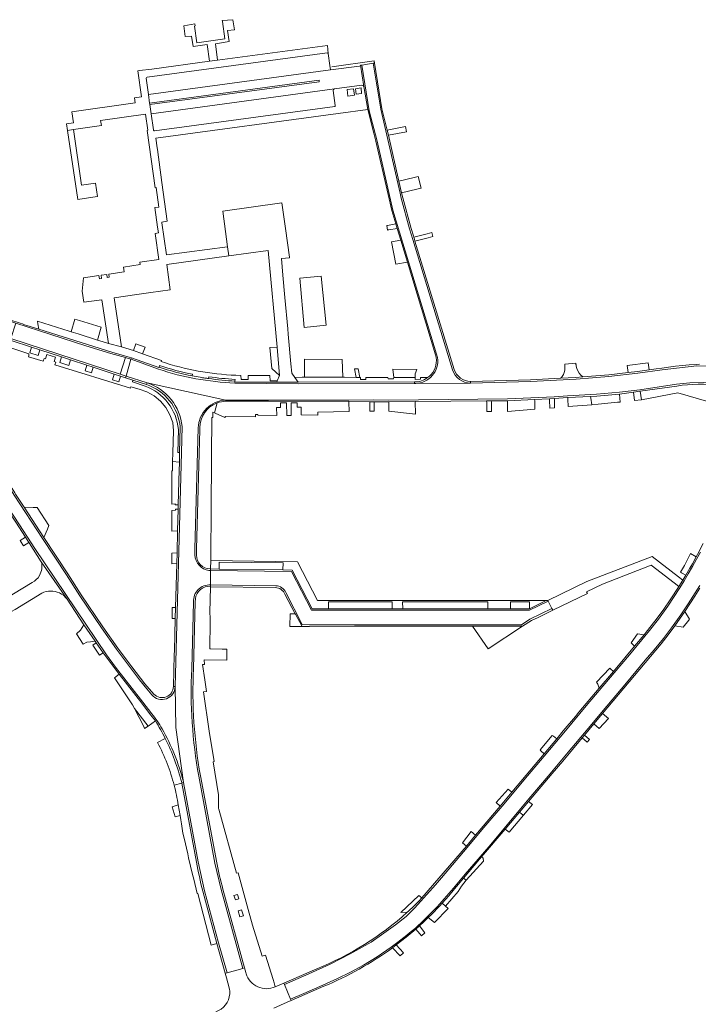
# Model space of a CAD drawing. Header units: metres. Extents: x 166325 to 190320, y 381923 to 404576.
# Tile 622 of 656: x 171580 to 171774, y 396681 to 396962. Entities that reach past the tile are written whole.
import ezdxf

# ---------------------------------------------------------------- set-up
doc = ezdxf.new("R2010")
doc.units = ezdxf.units.M
for name, color, linetype, lineweight in [('B-WE-VH-VERHARDING_BETONSTRAATSTEEN-GV', 8, 'Continuous', 18), ('B-WE-VH-VERHARDING_HALFVERHARDING-GV', 8, 'Continuous', 18), ('B-WE-VH-VERHARDING_STRAATBAKSTEEN-GV', 8, 'Continuous', 18)]:
    doc.layers.add(name, color=color, linetype=linetype, lineweight=lineweight)

msp = doc.modelspace()

# ---------------------------------------------------------------- linework, layer by layer
at = {"layer": 'B-WE-VH-VERHARDING_BETONSTRAATSTEEN-GV', "flags": 128}
for points in [[(171668.808, 396948.667), (171668.983, 396947.346), (171677.307, 396948.448)], [(171677.94, 396948.731), (171681.243, 396949.251), (171681.58, 396949.304), (171681.531, 396949.933), (171669.364, 396948.285)], [(171677.619, 396948.68), (171677.94, 396948.731)], [(171639.141, 396852.751), (171639.131, 396853.031)], [(171631.2, 396845.157), (171630.267, 396810.622), (171630.271, 396808.866)], [(171630.739, 396808.851), (171630.769, 396810.607), (171631.686, 396844.611), (171631.668, 396845.201)], [(171593.814, 396796.213), (171586.403, 396806.932)], [(171634.306, 396804.464), (171634.776, 396804.458), (171634.781, 396804.882), (171634.6, 396804.887)], [(171583.795, 396800.994), (171567.678, 396791.253), (171562.627, 396788.2), (171556.039, 396784.218), (171549.258, 396780.119), (171548.188, 396779.472), (171535.881, 396772.014)], [(171541.732, 396770.836), (171547.973, 396774.629), (171548.559, 396775.005), (171549.419, 396775.548), (171556.622, 396779.893), (171559.463, 396781.607), (171577.914, 396792.738), (171578.898, 396793.332), (171586.561, 396797.955)], [(171644.896, 396689.281), (171644.787, 396689.679), (171644.437, 396690.959), (171643.941, 396690.823), (171639.464, 396689.573), (171638.934, 396689.425), (171639.293, 396688.136), (171640.1, 396685.24)], [(171655.854, 396686.201), (171655.678, 396686.621), (171654.528, 396686.124), (171653.243, 396685.568)], [(171652.789, 396679.429), (171656.679, 396681.135), (171657.773, 396681.615), (171657.589, 396682.056), (171655.854, 396686.201)]]:
    msp.add_lwpolyline(points, dxfattribs=at)
for points in [[(171694.095, 396916.943), (171692.883, 396916.638), (171688.581, 396915.557), (171689.327, 396912.288), (171693.663, 396913.301), (171694.911, 396913.592)], [(171698.266, 396899.809), (171697.995, 396900.923), (171696.635, 396900.583), (171692.8, 396899.626), (171692.981, 396899.031), (171693.154, 396898.464), (171696.9, 396899.45)], [(171689.094, 396898.789), (171686.487, 396898.318), (171687.652, 396891.868), (171691.005, 396892.474)], [(171611.992, 396864.776), (171610.42, 396865.274), (171608.96, 396860.5), (171610.613, 396859.962)], [(171757.495, 396855.626), (171755.592, 396855.368), (171755.832, 396852.929), (171757.853, 396853.12)], [(171732.989, 396853.132), (171732.978, 396853.535), (171731.606, 396853.434), (171731.616, 396853.07), (171731.676, 396850.808), (171733.049, 396850.919)], [(171773.472, 396808.302), (171771.872, 396809.277), (171770.106, 396805.839), (171769.017, 396803.971), (171769.28, 396803.81), (171770.503, 396803.065), (171771.691, 396805.123), (171772.414, 396806.375)], [(171731.237, 396795.713), (171731.142, 396795.887), (171730.638, 396795.887), (171725.851, 396793.494), (171720.474, 396793.506), (171713.934, 396793.511), (171706.614, 396793.505), (171705.524, 396793.504), (171689.64, 396793.491), (171686.655, 396793.502), (171668.45, 396793.493), (171663.829, 396793.502), (171658.102, 396804.573), (171655.441, 396804.594), (171637.254, 396804.825), (171634.783, 396804.882), (171634.781, 396804.882), (171634.776, 396804.458), (171657.862, 396804.159), (171663.578, 396793.117), (171688.306, 396793.094), (171725.904, 396793.084)], [(171658.889, 396792.017), (171657.505, 396792.022), (171657.42, 396788.406), (171660.894, 396788.425), (171659.05, 396792.002)], [(171723.911, 396788.535), (171709.597, 396788.541), (171714.07, 396782.03)], [(171758.632, 396786.111), (171756.729, 396786.372), (171754.863, 396783.775), (171755.861, 396782.815)], [(171749.823, 396775.633), (171748.993, 396776.399), (171748.915, 396776.47), (171748.8, 396776.576), (171745.053, 396772.51), (171745.367, 396771.969), (171745.513, 396771.717), (171745.782, 396770.826)], [(171613.008, 396765.032), (171615.727, 396759.849), (171615.932, 396759.338), (171616.887, 396760.005)], [(171625.547, 396737.487), (171623.765, 396736.99), (171624.601, 396734.063), (171626.05, 396734.434)], [(171726.71, 396737.603), (171725.618, 396738.504), (171723.021, 396735.437), (171723.713, 396734.874), (171724.121, 396734.543)], [(171712.707, 396721.433), (171712.626, 396722.275), (171712.2, 396722.661), (171711.616, 396721.971), (171707.05, 396716.579), (171707.758, 396716.037)], [(171706.453, 396714.265), (171707.758, 396716.037), (171707.05, 396716.579), (171705.626, 396714.898), (171704.474, 396713.514), (171702.864, 396711.568), (171700.954, 396709.432), (171701.917, 396708.604), (171705.476, 396712.744)], [(171702.663, 396707.963), (171701.917, 396708.604), (171700.954, 396709.432), (171700.298, 396708.699), (171697.891, 396706.213), (171696.962, 396705.317), (171698.758, 396703.948)]]:
    msp.add_lwpolyline(points, close=True, dxfattribs=at)
at = {"layer": 'B-WE-VH-VERHARDING_BETONSTRAATSTEEN-GV'}
for points in [[(171631.668, 396845.201, -0.3100614), (171636.605, 396852.266)], [(171634.6, 396804.887, -0.4079284), (171630.739, 396808.851)], [(171586.403, 396806.932, -0.2123953), (171585.861, 396802.987)], [(171585.861, 396802.987, -0.1565649), (171583.795, 396800.994)], [(171586.561, 396797.955, -0.2258963), (171591.577, 396798.023)], [(171591.577, 396798.023, -0.1252653), (171593.814, 396796.213)], [(171640.1, 396685.24, -0.0720405), (171640.234, 396683.575)], [(171640.234, 396683.575, -0.3058338), (171636.252, 396678.42)]]:
    msp.add_lwpolyline(points, format="xyb", dxfattribs=at)
at = {"layer": 'B-WE-VH-VERHARDING_HALFVERHARDING-GV', "flags": 128}
msp.add_lwpolyline([(171666.392, 396888.506), (171660.24, 396887.886), (171661.487, 396873.85), (171667.734, 396874.462)], close=True, dxfattribs=at)
at = {"layer": 'B-WE-VH-VERHARDING_STRAATBAKSTEEN-GV', "flags": 128}
for points in [[(171636.128, 396954.855), (171640.111, 396955.474), (171639.642, 396958.618), (171641.566, 396958.827), (171641.156, 396961.71), (171638.088, 396961.432), (171638.13, 396961.187), (171638.168, 396961.193), (171638.84, 396956.288), (171630.873, 396955.119), (171630.124, 396959.89), (171630.353, 396959.927), (171630.275, 396960.484), (171627.156, 396959.995), (171627.491, 396956.905), (171629.328, 396957.043), (171629.832, 396954.048), (171633.833, 396954.638), (171634.438, 396949.84), (171636.739, 396950.149)], [(171617.356, 396937.917), (171617.42, 396937.461), (171665.753, 396943.957), (171665.746, 396944.41)], [(171673.763, 396941.809), (171675.611, 396942), (171675.84, 396940.133), (171673.975, 396939.913)], [(171676.158, 396941.979), (171677.776, 396942.208), (171677.921, 396940.62), (171676.361, 396940.413)], [(171690.446, 396931.203), (171685.187, 396930.146), (171685.556, 396928.695), (171690.734, 396929.727)], [(171595.639, 396930.324), (171593.889, 396930.057), (171596.884, 396910.412), (171602.347, 396911.245), (171602.458, 396911.262), (171601.881, 396915.05), (171597.891, 396914.483)], [(171655.431, 396888.776), (171655, 396893.532), (171657.313, 396893.722), (171657.285, 396893.917), (171656.119, 396902.124), (171655.088, 396909.385), (171638.244, 396907.048), (171639.046, 396901.204), (171639.64, 396896.873), (171640, 396894.25), (171651.246, 396895.769), (171653.768, 396868.23), (171654.411, 396860.12), (171653.804, 396858.628), (171653.644, 396858.234), (171659.789, 396858.222), (171658.839, 396859.584), (171657.965, 396860.815), (171657.73, 396863.411), (171656.956, 396871.951), (171656.823, 396873.422), (171656.008, 396882.411)], [(171687.694, 396903.414), (171685.332, 396902.987), (171685.135, 396902.951), (171685.112, 396902.947), (171685.339, 396901.628), (171685.518, 396901.66), (171685.723, 396901.697), (171688.085, 396902.123)], [(171579.168, 396875.069), (171577.7, 396870.666), (171604.872, 396861.829), (171608.96, 396860.5), (171610.42, 396865.274), (171606.233, 396866.411), (171599.096, 396868.632)], [(171597.294, 396875.813), (171595.993, 396876.207), (171594.929, 396872.588), (171596.915, 396871.966), (171602.427, 396870.241), (171603.488, 396873.935)], [(171577.7, 396870.666), (171575.854, 396871.266), (171575.791, 396871.285), (171575.625, 396870.813), (171575.699, 396870.791), (171575.747, 396870.776), (171577.791, 396870.111), (171583.611, 396868.218), (171585.989, 396867.445), (171592.2, 396865.425), (171594.767, 396864.59), (171599.436, 396863.072), (171601.243, 396862.484), (171607.234, 396860.536), (171609.041, 396859.948), (171610.447, 396859.491), (171610.613, 396859.962), (171608.96, 396860.5), (171604.872, 396861.829)], [(171616.036, 396868.159), (171613.408, 396869.149), (171612.698, 396867.216), (171615.342, 396866.341)], [(171653.768, 396868.23), (171651.715, 396868.091), (171652.225, 396862.117), (171654.411, 396860.12)], [(171661.589, 396859.622), (171672.519, 396859.6), (171672.376, 396864.667), (171661.626, 396864.737)], [(171739.221, 396862.819), (171739.193, 396862.975), (171739.169, 396863.132), (171739.15, 396863.29), (171739.135, 396863.448), (171739.125, 396863.606), (171735.943, 396863.315), (171735.984, 396862.791), (171735.978, 396862.265), (171735.927, 396861.741), (171735.829, 396861.224), (171735.686, 396860.718), (171735.551, 396860.403), (171735.384, 396860.103), (171735.188, 396859.822), (171734.965, 396859.562), (171734.716, 396859.326), (171739.118, 396859.565), (171741.059, 396859.713), (171740.528, 396860.222), (171740.071, 396860.798), (171739.697, 396861.431), (171739.412, 396862.109)], [(171759.809, 396863.76), (171753.791, 396862.939), (171754.049, 396860.931), (171756.722, 396861.246), (171760.043, 396861.72)], [(171676.906, 396862.013), (171675.888, 396862.039), (171676.346, 396859.586), (171677.367, 396859.583)], [(171693.721, 396861.82), (171686.786, 396861.939), (171687.085, 396859.548), (171693.216, 396859.526), (171693.202, 396860.555)], [(171610.613, 396859.962), (171610.447, 396859.491), (171612.599, 396858.791), (171616.481, 396857.528), (171616.639, 396858.003)], [(171779.079, 396857.201), (171777.338, 396857.454), (171775.589, 396857.645), (171774.052, 396857.643), (171772.516, 396857.588), (171770.983, 396857.479), (171769.454, 396857.318), (171767.932, 396857.103), (171757.495, 396855.626), (171757.853, 396853.12), (171768.281, 396855.209), (171789.534, 396848.985), (171791.94, 396848.28), (171792.096, 396848.877), (171792.28, 396849.58), (171783.195, 396852.238), (171784.313, 396856.056), (171784.235, 396856.079), (171782.53, 396856.513), (171780.811, 396856.887)], [(171681.501, 396852.615), (171680.286, 396852.624), (171680.239, 396849.919), (171681.466, 396849.914)], [(171693.232, 396852.661), (171685.649, 396852.586), (171685.721, 396849.898), (171693.329, 396849.031)], [(171714.973, 396852.479), (171714.962, 396852.875), (171713.629, 396852.862), (171713.64, 396852.442), (171713.71, 396849.827), (171715.045, 396849.837)], [(171727.369, 396852.891), (171727.337, 396853.245), (171719.542, 396852.92), (171719.55, 396849.878), (171727.434, 396850.465)], [(171743.404, 396853.667), (171743.295, 396854.102), (171743.284, 396854.101), (171736.811, 396853.815), (171736.824, 396853.316), (171736.88, 396851.229), (171743.703, 396851.781)], [(171751.577, 396854.824), (171745.089, 396854.258), (171743.295, 396854.102), (171743.404, 396853.667), (171743.703, 396851.781), (171745.453, 396851.948), (171750.984, 396852.51), (171751.764, 396852.545)], [(171625.797, 396833.187), (171625.842, 396834.961), (171625.853, 396835.408), (171623.906, 396835.512), (171623.849, 396832.922), (171623.68, 396832.899), (171623.7, 396823.411), (171624.653, 396823.464), (171624.69, 396823.216), (171625.544, 396823.193)], [(171584.094, 396822.44), (171584.045, 396822.441), (171581.476, 396822.51), (171587.163, 396813.861), (171588.156, 396816.243), (171588.603, 396817.314), (171585.263, 396822.408)], [(171625.512, 396821.986), (171624.779, 396821.953), (171624.776, 396821.876), (171624.762, 396821.626), (171623.704, 396821.56), (171623.717, 396815.618), (171625.341, 396815.716)], [(171581.877, 396813.966), (171580.334, 396812.996), (171580.427, 396812.841), (171581.327, 396811.436), (171582.878, 396812.412)], [(171625.171, 396809.52), (171623.731, 396809.425), (171623.737, 396806.305), (171625.086, 396806.408)], [(171742.462, 396797.858), (171742.164, 396798.345), (171746.683, 396800.521), (171760.659, 396805.917), (171767.236, 396800.889), (171768.549, 396799.886), (171769.671, 396801.712), (171768.473, 396802.632), (171760.879, 396808.47), (171742.291, 396801.271), (171731.142, 396795.887), (171731.237, 396795.713), (171732.253, 396793.578), (171732.493, 396793.13)], [(171665.308, 396795.907), (171659.577, 396806.931), (171634.805, 396807.258), (171634.781, 396804.882), (171634.783, 396804.882), (171637.254, 396804.825), (171637.245, 396806.843), (171655.47, 396806.626), (171655.441, 396804.594), (171658.102, 396804.573), (171663.829, 396793.502), (171668.45, 396793.493), (171668.425, 396795.516), (171686.627, 396795.508), (171686.655, 396793.502), (171689.64, 396793.491), (171689.611, 396795.523), (171705.529, 396795.521), (171706.619, 396795.521), (171713.939, 396795.52), (171713.934, 396793.511), (171720.474, 396793.506), (171720.482, 396795.513), (171725.895, 396795.512), (171725.851, 396793.494), (171730.638, 396795.887)], [(171655.47, 396806.626), (171637.245, 396806.843), (171637.254, 396804.825), (171655.441, 396804.594)], [(171624.744, 396793.895), (171623.764, 396793.835), (171623.771, 396790.699), (171624.659, 396790.742)], [(171725.895, 396795.512), (171720.482, 396795.513), (171720.474, 396793.506), (171725.851, 396793.494)], [(171771.394, 396790.251), (171771.562, 396790.505), (171770.213, 396792.699), (171767.348, 396788.632), (171769.781, 396788.257)], [(171598.521, 396788.898), (171597.61, 396787.386), (171596.48, 396786.378), (171598.397, 396783.375), (171599.401, 396783.956), (171600.452, 396784.072), (171601.755, 396784.216)], [(171602.122, 396783.737), (171601.084, 396783.124), (171603.005, 396780.243), (171604.089, 396780.892)], [(171610.999, 396771.776), (171608.608, 396774.808), (171607.299, 396773.801), (171612.46, 396766.06), (171613.008, 396765.032), (171616.887, 396760.005), (171618.999, 396761.481), (171617.605, 396763.258), (171615.095, 396766.516)], [(171748.443, 396762.176), (171746.75, 396763.595), (171744.272, 396760.628), (171745.787, 396759.294)], [(171733.646, 396756.39), (171732.68, 396757.108), (171732.389, 396757.324), (171728.917, 396753.197), (171729.149, 396752.977), (171730.046, 396752.124)], [(171741.597, 396757.448), (171740.955, 396756.681), (171742.327, 396755.42), (171742.993, 396756.165)], [(171720.791, 396741.1), (171719.734, 396742.031), (171716.334, 396738.167), (171717.484, 396737.168)], [(171724.121, 396734.543), (171723.713, 396734.874), (171723.021, 396735.437), (171718.94, 396730.618), (171720.07, 396729.754)], [(171710.462, 396728.815), (171709.236, 396729.871), (171706.73, 396726.709), (171707.839, 396725.681)], [(171642.43, 396711.954), (171642.831, 396710.661), (171641.862, 396710.369), (171641.447, 396711.669)], [(171643.612, 396707.553), (171644.122, 396705.867), (171643.126, 396705.584), (171642.665, 396707.275)], [(171694.409, 396702.931), (171693.443, 396702.058), (171694.546, 396700.682), (171695.025, 396700.084), (171695.977, 396700.974)], [(171687.824, 396697.502), (171686.74, 396696.701), (171688.923, 396694.37), (171689.9, 396695.284)]]:
    msp.add_lwpolyline(points, close=True, dxfattribs=at)
for points in [[(171668.362, 396952.025), (171668.147, 396954.369), (171636.739, 396950.149), (171634.438, 396949.84), (171617.974, 396947.628), (171614.49, 396947.16), (171613.949, 396947.087), (171615.017, 396939.678), (171613.03, 396939.371), (171613.194, 396937.938), (171595.16, 396935.42), (171595.574, 396932.272), (171593.594, 396931.992), (171593.884, 396930.091), (171593.889, 396930.057), (171595.639, 396930.324), (171603.574, 396931.452), (171603.363, 396932.937), (171616.206, 396934.764), (171616.857, 396930.138), (171616.649, 396930.108), (171618.965, 396913.744), (171619.178, 396913.772), (171619.968, 396908.212), (171618.82, 396908.049), (171619.616, 396902.443), (171619.851, 396900.828), (171618.931, 396900.693), (171619.988, 396893.236), (171614.582, 396892.472), (171614.675, 396891.817), (171609.91, 396891.04), (171610.11, 396889.68), (171605.706, 396889.044), (171605.828, 396888.162), (171605.211, 396888.069), (171605.096, 396888.956), (171603.521, 396888.729), (171603.622, 396887.854), (171603.003, 396887.756), (171602.876, 396888.636), (171598.493, 396888.003), (171598.12, 396884.214), (171598.591, 396881.021), (171603.693, 396881.738), (171605.563, 396869.261), (171609.316, 396868.262), (171607.175, 396882.298), (171613.741, 396883.231), (171617.738, 396883.799), (171623.24, 396884.585), (171622.237, 396891.852), (171640, 396894.25), (171639.64, 396896.873), (171622.182, 396894.539), (171620.866, 396903.752), (171620.845, 396903.902), (171622.335, 396904.137), (171620.829, 396915.249), (171619.561, 396924.61), (171619.495, 396925.099), (171619.119, 396927.87), (171671.178, 396934.915)], [(171616.636, 396945.322), (171668.078, 396952.249)], [(171668.983, 396947.346), (171668.808, 396948.667), (171668.362, 396952.025)], [(171677.307, 396948.448), (171668.983, 396947.346), (171617.012, 396940.348), (171617.356, 396937.917), (171665.746, 396944.41), (171665.753, 396943.957), (171617.42, 396937.461), (171617.786, 396934.876), (171670.203, 396941.969), (171678.01, 396943.046)], [(171682.33, 396927.065), (171680.08, 396935.655), (171677.94, 396948.731), (171677.619, 396948.68), (171678.581, 396942.608), (171679.684, 396936.066), (171681.364, 396929.299), (171681.934, 396927.001), (171685.474, 396911.796), (171686.53, 396907.26), (171687.694, 396903.414), (171688.085, 396902.123), (171689.094, 396898.789), (171691.005, 396892.474), (171699.01, 396865.996)], [(171678.581, 396942.608), (171677.619, 396948.68)], [(171685.389, 396927.527), (171683.42, 396936.18), (171681.243, 396949.251), (171677.94, 396948.731), (171680.08, 396935.655), (171682.33, 396927.065), (171686.871, 396907.339), (171699.609, 396865.217)], [(171685.556, 396928.695), (171685.187, 396930.146), (171683.64, 396936.23), (171681.58, 396949.304), (171681.243, 396949.251), (171683.42, 396936.18), (171685.389, 396927.527), (171688.888, 396912.188), (171689.226, 396910.711), (171691.606, 396902.001), (171692.551, 396898.9), (171703.88, 396861.699)], [(171616.356, 396944.985), (171617.012, 396940.348), (171668.983, 396947.346)], [(171618.441, 396930.241), (171617.786, 396934.876), (171617.42, 396937.461), (171617.356, 396937.917), (171617.012, 396940.348), (171616.356, 396944.985)], [(171678.01, 396943.046), (171670.203, 396941.969)], [(171671.178, 396934.915), (171679.684, 396936.066), (171678.581, 396942.608)], [(171670.203, 396941.969), (171617.786, 396934.876), (171618.441, 396930.241)], [(171670.387, 396937.168), (171669.817, 396941.48)], [(171670.234, 396936.945), (171618.773, 396929.984)], [(171704.31, 396861.83), (171693.154, 396898.464), (171692.981, 396899.031), (171692.8, 396899.626), (171692.689, 396899.99), (171692.04, 396902.12), (171689.66, 396910.83), (171689.327, 396912.288), (171688.581, 396915.557), (171685.556, 396928.695)], [(171699.609, 396865.217), (171686.871, 396907.339), (171682.33, 396927.065)], [(171703.88, 396861.699), (171692.551, 396898.9), (171691.606, 396902.001), (171689.226, 396910.711), (171688.888, 396912.188), (171685.389, 396927.527)], [(171577.351, 396875.998), (171577.243, 396875.691), (171579.168, 396875.069), (171599.096, 396868.632), (171606.233, 396866.411), (171610.42, 396865.274), (171611.992, 396864.776), (171612.125, 396865.153), (171610.195, 396865.765), (171606.585, 396866.744), (171585.672, 396873.346)], [(171615.342, 396866.341), (171612.698, 396867.216), (171609.316, 396868.262), (171605.563, 396869.261), (171602.818, 396870.119), (171602.427, 396870.241), (171596.915, 396871.966), (171594.929, 396872.588), (171594.383, 396872.732), (171585.305, 396875.663), (171585.427, 396874.893), (171585.672, 396873.346), (171606.585, 396866.744), (171610.195, 396865.765), (171612.125, 396865.153), (171612.189, 396865.133), (171620.003, 396862.362), (171620.045, 396862.53), (171620.209, 396863.002)], [(171585.672, 396873.346), (171582.237, 396874.42)], [(171572.637, 396869.662), (171582.868, 396866.342), (171582.829, 396865.774), (171582.743, 396865.49), (171586.942, 396864.191), (171587.2, 396864.99), (171587.646, 396864.851), (171588.012, 396866.133), (171590.474, 396865.369), (171590.057, 396864.097), (171590.56, 396863.94), (171590.29, 396863.15), (171611.88, 396856.5), (171611.991, 396856.86), (171614.328, 396856.212), (171616.561, 396855.437), (171618.664, 396854.279), (171620.478, 396852.811), (171621.99, 396850.95), (171623.162, 396848.93), (171623.954, 396846.692), (171624.188, 396844.279), (171623.993, 396838.025), (171623.906, 396835.512), (171625.853, 396835.408), (171625.922, 396838.12), (171625.396, 396838.133), (171625.563, 396844.716)], [(171616.032, 396857.092), (171612.428, 396858.264), (171612.599, 396858.791), (171610.447, 396859.491), (171609.041, 396859.948), (171608.515, 396858.332), (171606.708, 396858.919), (171607.234, 396860.536), (171601.243, 396862.484), (171600.717, 396860.867), (171598.91, 396861.455), (171599.436, 396863.072), (171594.767, 396864.59), (171594.242, 396862.973), (171591.674, 396863.808), (171592.2, 396865.425), (171585.989, 396867.445), (171585.463, 396865.828), (171583.086, 396866.601), (171583.611, 396868.218), (171577.791, 396870.111)], [(171619.899, 396861.944), (171612.068, 396864.752), (171611.992, 396864.776), (171610.613, 396859.962), (171616.639, 396858.003), (171639.131, 396853.031), (171651.267, 396853.117), (171681.411, 396853.154), (171685.662, 396853.086), (171719.537, 396853.42), (171732.88, 396854.014), (171736.726, 396854.312), (171745.029, 396854.788), (171751.536, 396855.322), (171757.38, 396856.005), (171767.854, 396857.597), (171771.712, 396858.039)], [(171612.189, 396865.133), (171612.125, 396865.153), (171611.992, 396864.776), (171612.068, 396864.752), (171619.899, 396861.944)], [(171620.045, 396862.53), (171620.003, 396862.362), (171612.189, 396865.133)], [(171620.632, 396864.104), (171620.739, 396864.391), (171615.342, 396866.341)], [(171771.712, 396858.039), (171775.597, 396858.145), (171779.823, 396857.582), (171784.145, 396856.664), (171786.156, 396856.132), (171787.431, 396860.749), (171784.739, 396861.528), (171782.001, 396862.128), (171779.23, 396862.545), (171776.437, 396862.779), (171773.635, 396862.827), (171763.721, 396861.696), (171756.788, 396860.75), (171748.572, 396859.783), (171739.153, 396859.066), (171726.133, 396858.36), (171709.045, 396857.898), (171709.033, 396857.898), (171693.349, 396857.823), (171692.989, 396857.824), (171659.937, 396857.756), (171641.693, 396857.895)], [(171774.441, 396863.319), (171773.48, 396863.296), (171771.505, 396863.151), (171769.532, 396862.968), (171767.564, 396862.748), (171765.6, 396862.491), (171763.641, 396862.196), (171762.07, 396862.009), (171760.043, 396861.72), (171756.722, 396861.246), (171754.049, 396860.931), (171748.524, 396860.281), (171741.059, 396859.713), (171739.118, 396859.565), (171734.716, 396859.326), (171726.113, 396858.86), (171709.031, 396858.398), (171709.045, 396857.898), (171726.133, 396858.36), (171739.153, 396859.066), (171748.572, 396859.783), (171756.788, 396860.75), (171763.721, 396861.696), (171773.635, 396862.827), (171776.437, 396862.779)], [(171616.639, 396858.003), (171616.481, 396857.528)], [(171639.131, 396853.031), (171616.639, 396858.003)], [(171629.633, 396860.477), (171629.543, 396859.989)], [(171634.194, 396859.247), (171634.281, 396859.74)], [(171775.597, 396858.145), (171771.712, 396858.039), (171767.854, 396857.597), (171757.38, 396856.005), (171751.536, 396855.322), (171745.029, 396854.788), (171736.726, 396854.312), (171732.88, 396854.014), (171719.537, 396853.42), (171685.662, 396853.086), (171681.411, 396853.154), (171651.267, 396853.117), (171639.131, 396853.031), (171639.141, 396852.751), (171651.085, 396852.829), (171674.211, 396852.777), (171674.223, 396852.667), (171680.286, 396852.624), (171681.501, 396852.615), (171685.649, 396852.586), (171693.232, 396852.661), (171713.629, 396852.862), (171714.962, 396852.875), (171719.542, 396852.92), (171727.337, 396853.245), (171731.581, 396853.432), (171731.606, 396853.434), (171732.978, 396853.535), (171736.765, 396853.813), (171736.811, 396853.815), (171743.284, 396854.101), (171743.295, 396854.102), (171745.089, 396854.258), (171751.577, 396854.824), (171755.592, 396855.368), (171757.495, 396855.626), (171767.932, 396857.103), (171769.454, 396857.318), (171770.983, 396857.479), (171772.516, 396857.588), (171774.052, 396857.643), (171775.589, 396857.645)], [(171641.693, 396857.895), (171659.937, 396857.756), (171692.989, 396857.824), (171692.988, 396858.274), (171659.789, 396858.222), (171653.644, 396858.234), (171641.732, 396858.256), (171641.731, 396858.494)], [(171641.763, 396858.993), (171641.731, 396858.494), (171641.732, 396858.256), (171653.644, 396858.234), (171653.804, 396858.628), (171651.774, 396858.607), (171651.733, 396860.074), (171645.481, 396860.086), (171645.479, 396858.987), (171643.49, 396858.943), (171643.391, 396860.141), (171641.991, 396860.179)], [(171693.216, 396859.526), (171687.085, 396859.548), (171687.032, 396859.136), (171685.48, 396859.119), (171685.439, 396859.554), (171679.141, 396859.576), (171679.134, 396858.932), (171677.603, 396858.941), (171677.628, 396859.582), (171677.367, 396859.583), (171676.346, 396859.586), (171673.036, 396859.598), (171672.519, 396859.6), (171661.589, 396859.622), (171660.96, 396859.613), (171658.839, 396859.584), (171659.789, 396858.222), (171692.988, 396858.274)], [(171692.988, 396858.274), (171692.989, 396857.824), (171693.349, 396857.823)], [(171696.772, 396859.513), (171694.72, 396859.521), (171694.722, 396859.031), (171693.212, 396859.014), (171693.216, 396859.526)], [(171709.033, 396857.898), (171709.045, 396857.898), (171709.031, 396858.398)], [(171693.349, 396857.823), (171709.033, 396857.898)], [(171636.605, 396852.266), (171635.852, 396849.488), (171636.101, 396849.372), (171638.793, 396848.123), (171639.07, 396848.39), (171647.599, 396848.282), (171647.608, 396849.012), (171648.258, 396849.004), (171648.256, 396848.784), (171653.684, 396848.715), (171653.637, 396850.978), (171654.765, 396850.994), (171654.755, 396852.29), (171656.48, 396852.292), (171656.508, 396848.68), (171657.83, 396848.663), (171657.801, 396852.279), (171659.531, 396852.274), (171659.534, 396851.042), (171660.639, 396851.062), (171660.651, 396848.848), (171665.386, 396848.788), (171665.36, 396849.6), (171674.36, 396849.83), (171674.355, 396849.943), (171674.255, 396852.365)], [(171674.255, 396852.365), (171674.223, 396852.667), (171674.211, 396852.777), (171651.085, 396852.829), (171639.141, 396852.751)], [(171634.84, 396811.167), (171634.899, 396819.168), (171634.945, 396825.36), (171634.947, 396826.315), (171634.97, 396828.699), (171634.978, 396829.526), (171634.991, 396831.65), (171634.999, 396832.63), (171635.052, 396834.831), (171635.06, 396835.958), (171635.032, 396837.178), (171635.106, 396848.127), (171635.414, 396848.12), (171635.414, 396849.691), (171635.852, 396849.488), (171636.605, 396852.266)], [(171626.108, 396845.463), (171625.922, 396838.12), (171625.853, 396835.408), (171625.842, 396834.961), (171625.797, 396833.187), (171625.544, 396823.193), (171625.523, 396822.379), (171625.512, 396821.986), (171625.341, 396815.716), (171625.171, 396809.52), (171625.086, 396806.408), (171624.744, 396793.895), (171624.659, 396790.742), (171624.41, 396781.478), (171624.383, 396780.484), (171624.137, 396771.352), (171624.637, 396771.353), (171626.436, 396838.107)], [(171626.605, 396845.517), (171626.436, 396838.107), (171624.637, 396771.353), (171624.85, 396759.558), (171627.022, 396743.88), (171631.191, 396721.276), (171632.994, 396713.01), (171637.037, 396698.096), (171639.464, 396689.573), (171643.941, 396690.823), (171637.806, 396713.305), (171636.024, 396720.838), (171631.382, 396745.726)], [(171626.436, 396838.107), (171626.605, 396845.517)], [(171603.604, 396788.064), (171597.376, 396797.227), (171593.589, 396803.177), (171586.745, 396813.586), (171578.624, 396825.938), (171577.614, 396827.626), (171577.52, 396827.78), (171574.686, 396825.988), (171575.14, 396825.191), (171580.173, 396817.493), (171584.603, 396810.672), (171605.038, 396780.353), (171607.648, 396776.862), (171615.438, 396766.807), (171617.947, 396763.551)], [(171587.163, 396813.861), (171581.476, 396822.51), (171579.053, 396826.195), (171578.813, 396826.596), (171578.043, 396827.883), (171577.965, 396828.005), (171577.52, 396827.78), (171577.614, 396827.626), (171578.624, 396825.938), (171586.745, 396813.586), (171593.589, 396803.177), (171597.376, 396797.227), (171603.604, 396788.064), (171607.865, 396782.005), (171611.881, 396776.626), (171614.412, 396773.254), (171616.566, 396770.635), (171617.965, 396768.969)], [(171584.603, 396810.672), (171580.173, 396817.493), (171575.14, 396825.191), (171574.686, 396825.988), (171574.272, 396825.779), (171574.706, 396825.058), (171576.91, 396821.6), (171579.104, 396818.274), (171581.877, 396813.966), (171582.878, 396812.412), (171582.914, 396812.356), (171586.403, 396806.932), (171593.814, 396796.213), (171598.521, 396788.898), (171601.755, 396784.216), (171602.122, 396783.737), (171604.089, 396780.892), (171608.608, 396774.808), (171610.999, 396771.776), (171615.095, 396766.516), (171617.605, 396763.258), (171618.999, 396761.481)], [(171618.575, 396769.122), (171615.959, 396772.08), (171612.282, 396776.925), (171608.266, 396782.304), (171604.018, 396788.345), (171597.79, 396797.508), (171594.007, 396803.452), (171587.163, 396813.861)], [(171617.947, 396763.551), (171615.438, 396766.807), (171607.648, 396776.862), (171605.038, 396780.353), (171584.603, 396810.672)], [(171634.6, 396804.887), (171634.781, 396804.882), (171634.805, 396807.258), (171634.84, 396811.167)], [(171775.476, 396812.152), (171773.861, 396809.031), (171773.472, 396808.302), (171772.414, 396806.375), (171771.691, 396805.123), (171770.503, 396803.065), (171769.671, 396801.712), (171768.549, 396799.886), (171768.429, 396799.691), (171766.262, 396796.376), (171764.004, 396793.122), (171761.656, 396789.933), (171759.22, 396786.81), (171758.632, 396786.111), (171755.861, 396782.815), (171749.823, 396775.633), (171745.782, 396770.826), (171739.998, 396763.946), (171738.968, 396762.721), (171735.513, 396758.612), (171733.646, 396756.39), (171730.046, 396752.124), (171720.791, 396741.1), (171717.484, 396737.168), (171710.462, 396728.815), (171707.839, 396725.681), (171695.134, 396710.988), (171694.285, 396710.005), (171692.215, 396708.005)], [(171665.11, 396690.7), (171655.678, 396686.621), (171655.854, 396686.201), (171662.828, 396689.245), (171668.949, 396692.046), (171674.636, 396694.951), (171680.591, 396698.337), (171683.569, 396700.381), (171687.552, 396703.217), (171690.619, 396705.659), (171693.118, 396708.126), (171698.97, 396714.688), (171700.683, 396716.655), (171707.035, 396724.117), (171712.852, 396731.015), (171718.624, 396737.808), (171724.258, 396744.549), (171730.01, 396751.404), (171736.126, 396758.658), (171742.093, 396765.76), (171748.456, 396773.351), (171754.389, 396780.364), (171760.143, 396787.297), (171762.727, 396790.573), (171765.399, 396794.224), (171768.786, 396799.453), (171770.022, 396801.473), (171771.233, 396803.508), (171772.417, 396805.558), (171773.576, 396807.623), (171774.708, 396809.703)], [(171774.708, 396809.703), (171773.576, 396807.623), (171772.417, 396805.558), (171771.233, 396803.508), (171770.022, 396801.473), (171768.786, 396799.453), (171765.399, 396794.224), (171762.727, 396790.573), (171760.143, 396787.297), (171754.389, 396780.364), (171748.456, 396773.351), (171742.093, 396765.76), (171736.126, 396758.658), (171730.01, 396751.404), (171724.258, 396744.549), (171718.624, 396737.808), (171712.852, 396731.015), (171707.035, 396724.117), (171700.683, 396716.655), (171698.97, 396714.688), (171693.118, 396708.126), (171690.619, 396705.659), (171687.552, 396703.217), (171683.569, 396700.381), (171680.591, 396698.337), (171674.636, 396694.951), (171668.949, 396692.046), (171662.828, 396689.245), (171655.854, 396686.201), (171657.589, 396682.056), (171661.414, 396683.684), (171665.99, 396685.689), (171670.823, 396687.873), (171674.713, 396689.734), (171678.399, 396691.749), (171682.351, 396694.124), (171686.344, 396696.85)], [(171634.776, 396804.458), (171634.306, 396804.464)], [(171634.776, 396804.458), (171634.708, 396800.314), (171653.375, 396800.086)], [(171634.708, 396800.314), (171634.776, 396804.458)], [(171656.287, 396798.147), (171660.972, 396789.016), (171675.883, 396788.938), (171723.557, 396788.967), (171725.921, 396790.529), (171732.253, 396793.578), (171731.237, 396795.713), (171725.904, 396793.084), (171688.306, 396793.094), (171663.578, 396793.117), (171657.862, 396804.159), (171634.776, 396804.458)], [(171642.634, 396718.145), (171642.147, 396717.993), (171637.136, 396736.266), (171637.07, 396736.508), (171637.016, 396740.42), (171635.466, 396749.82), (171635.762, 396749.869), (171634.397, 396758.538), (171632.699, 396769.785), (171633.59, 396769.912), (171633.13, 396773.26), (171632.442, 396777.57), (171633.027, 396777.551), (171632.968, 396778.911), (171639.401, 396778.792), (171639.44, 396781.982), (171638.075, 396782.005), (171634.696, 396782.062), (171634.576, 396782.064), (171634.578, 396782.198), (171634.667, 396789.757), (171634.598, 396790.947), (171634.541, 396792.418), (171634.73, 396799.808), (171634.727, 396799.923)], [(171634.727, 396799.923), (171634.708, 396800.314)], [(171653.375, 396800.086), (171634.708, 396800.314), (171634.727, 396799.923), (171634.73, 396799.808), (171653.275, 396799.577)], [(171687.824, 396697.502), (171690.677, 396699.726), (171693.443, 396702.058), (171694.409, 396702.931), (171695.701, 396704.1), (171696.962, 396705.317), (171697.891, 396706.213), (171700.298, 396708.699), (171700.954, 396709.432), (171702.864, 396711.568), (171704.474, 396713.514), (171705.626, 396714.898), (171707.05, 396716.579), (171711.616, 396721.971), (171712.2, 396722.661), (171718.94, 396730.618), (171723.021, 396735.437), (171725.618, 396738.504), (171732.364, 396746.469), (171735.354, 396750), (171740.955, 396756.681), (171741.597, 396757.448), (171744.272, 396760.628), (171746.75, 396763.595), (171763.47, 396783.54), (171765.436, 396786.066), (171767.348, 396788.632), (171770.213, 396792.699), (171771.686, 396794.904), (171773.12, 396797.135), (171774.515, 396799.39)], [(171694.854, 396703.771), (171699.528, 396708.436), (171704.179, 396713.723), (171707.531, 396717.683), (171714.213, 396725.556), (171719.048, 396731.228), (171725.652, 396739.202), (171731.198, 396745.723), (171736.91, 396752.602), (171742.603, 396759.338), (171747.979, 396765.682), (171753.544, 396772.359), (171758.954, 396778.789), (171761.444, 396781.795), (171764.102, 396785.01), (171766.465, 396788.071), (171769.059, 396791.82), (171771.21, 396794.934), (171774.483, 396800.183)], [(171774.483, 396800.183), (171771.21, 396794.934), (171769.059, 396791.82), (171766.465, 396788.071), (171764.102, 396785.01), (171761.444, 396781.795), (171758.954, 396778.789), (171753.544, 396772.359), (171747.979, 396765.682), (171742.603, 396759.338), (171736.91, 396752.602), (171731.198, 396745.723), (171725.652, 396739.202), (171719.048, 396731.228), (171714.213, 396725.556), (171707.531, 396717.683), (171704.179, 396713.723), (171699.528, 396708.436), (171694.854, 396703.771)], [(171629.872, 396776.352), (171630.364, 396795.454), (171630.416, 396796.347)], [(171655.987, 396797.662), (171658.889, 396792.017), (171659.05, 396792.002), (171660.894, 396788.425), (171663.028, 396788.438), (171663.05, 396788.546), (171675.922, 396788.542), (171692.91, 396788.541), (171709.597, 396788.541), (171723.911, 396788.535), (171726.43, 396790.2)], [(171726.43, 396790.2), (171728.306, 396790.995), (171732.493, 396793.13), (171732.253, 396793.578), (171725.921, 396790.529), (171723.557, 396788.967), (171675.883, 396788.938), (171660.972, 396789.016), (171656.287, 396798.147)], [(171629.882, 396795.522), (171629.373, 396776.376)], [(171617.965, 396768.969), (171616.566, 396770.635), (171614.412, 396773.254), (171611.881, 396776.626), (171607.865, 396782.005), (171603.604, 396788.064)], [(171624.637, 396771.353), (171624.137, 396771.352)], [(171626.988, 396744.067), (171627.022, 396743.88), (171624.85, 396759.558), (171624.637, 396771.353)], [(171621.814, 396756.484), (171619.627, 396755.318)], [(171631.382, 396745.726), (171636.024, 396720.838), (171637.806, 396713.305), (171643.941, 396690.823), (171644.437, 396690.959), (171638.288, 396713.437)], [(171631.874, 396745.818), (171636.516, 396720.93)], [(171624.362, 396743.101), (171626.541, 396743.739), (171626.503, 396743.944)], [(171630.699, 396721.185), (171626.541, 396743.739), (171624.362, 396743.101)], [(171626.503, 396743.944), (171626.541, 396743.739), (171627.022, 396743.88), (171626.988, 396744.067)], [(171627.022, 396743.88), (171626.541, 396743.739), (171630.699, 396721.185)], [(171632.511, 396712.879), (171636.554, 396697.965), (171638.934, 396689.425), (171639.464, 396689.573), (171637.037, 396698.096), (171632.994, 396713.01), (171631.191, 396721.276), (171627.022, 396743.88)], [(171625.547, 396737.487), (171626.05, 396734.434), (171626.242, 396733.271), (171626.436, 396732.091), (171626.882, 396729.454), (171627.209, 396728.034), (171628.234, 396723.577), (171628.496, 396722.436), (171629.601, 396717.635), (171629.944, 396716.262), (171630.927, 396712.198), (171631.168, 396712.223), (171634.885, 396697.435), (171636.554, 396697.965), (171632.511, 396712.879)], [(171653.243, 396685.568), (171652.885, 396686.733), (171652.601, 396687.657), (171650.47, 396694.6), (171649.515, 396694.301), (171646.751, 396703.118), (171645.474, 396707.679), (171642.634, 396718.145)], [(171638.288, 396713.437), (171644.437, 396690.959), (171644.787, 396689.679), (171644.896, 396689.281)], [(171694.285, 396710.005), (171695.134, 396710.988), (171694.214, 396711.629), (171689.1, 396706.748), (171690.94, 396706.835)], [(171692.215, 396708.005), (171694.285, 396710.005)], [(171688.257, 396698.291), (171686.344, 396696.85), (171682.351, 396694.124), (171678.399, 396691.749), (171674.713, 396689.734), (171670.823, 396687.873), (171665.99, 396685.689), (171661.414, 396683.684), (171657.589, 396682.056), (171657.773, 396681.615), (171667.11, 396685.71)], [(171686.344, 396696.85), (171688.257, 396698.291)], [(171686.74, 396696.701), (171687.824, 396697.502)]]:
    msp.add_lwpolyline(points, dxfattribs=at)
at = {"layer": 'B-WE-VH-VERHARDING_STRAATBAKSTEEN-GV'}
for points in [[(171668.078, 396952.249, -0.3903719), (171668.362, 396952.025)], [(171677.619, 396948.68, -0.2593574), (171677.307, 396948.448)], [(171616.636, 396945.322, 0.3898518), (171616.356, 396944.985)], [(171678.01, 396943.046, -0.3144059), (171678.581, 396942.608)], [(171670.203, 396941.969, 0.3963948), (171669.817, 396941.48)], [(171670.234, 396936.945, 0.3264688), (171670.387, 396937.168)], [(171618.441, 396930.241, 0.4340134), (171618.773, 396929.984)], [(171582.237, 396874.42, 0.0044365), (171577.351, 396875.998)], [(171641.991, 396860.179, -0.0701046), (171620.632, 396864.104)], [(171699.609, 396865.217, -0.4403945), (171693.349, 396857.823)], [(171699.01, 396865.996, -0.27062), (171697.737, 396860.402)], [(171630.582, 396859.19, -0.0406328), (171619.899, 396861.944)], [(171629.543, 396859.989, -0.0365816), (171620.045, 396862.53)], [(171620.209, 396863.002, 0.0359716), (171629.633, 396860.477)], [(171703.88, 396861.699, 0.3135018), (171709.033, 396857.898)], [(171709.031, 396858.398, -0.3026489), (171704.31, 396861.83)], [(171626.605, 396845.517, 0.3024227), (171616.639, 396858.003)], [(171629.543, 396859.989, 0.0082942), (171631.828, 396859.594)], [(171630.582, 396859.19, 0.0258058), (171641.693, 396857.895)], [(171631.828, 396859.594, 0.0029896), (171633.136, 396859.396)], [(171634.194, 396859.247, -0.0027804), (171633.136, 396859.396)], [(171641.731, 396858.494, -0.0175547), (171634.194, 396859.247)], [(171634.281, 396859.74, 0.0176213), (171641.763, 396858.993)], [(171696.772, 396859.513, -0.1627823), (171692.988, 396858.274)], [(171697.737, 396860.402, -0.0528583), (171696.772, 396859.513)], [(171625.563, 396844.716, 0.2906618), (171616.032, 396857.092)], [(171616.481, 396857.528, -0.2906012), (171626.108, 396845.463)], [(171631.2, 396845.157, -0.4058065), (171639.131, 396853.031)], [(171639.141, 396852.751, 0.0852804), (171636.605, 396852.266)], [(171634.306, 396804.464, -0.3744475), (171630.271, 396808.866)], [(171634.708, 396800.314, 0.4467884), (171629.882, 396795.522)], [(171634.727, 396799.923, 0.3984907), (171630.416, 396796.347)], [(171653.275, 396799.577, -0.3029228), (171655.987, 396797.662)], [(171653.375, 396800.086, -0.2789123), (171656.287, 396798.147)], [(171629.373, 396776.376, 0.0564168), (171631.382, 396745.726)], [(171631.874, 396745.818, -0.056407), (171629.872, 396776.352)], [(171624.637, 396771.353, -0.6998904), (171617.965, 396768.969)], [(171624.137, 396771.352, -0.6776578), (171618.575, 396769.122)], [(171620.914, 396759.257, 0.0519727), (171617.947, 396763.551)], [(171618.999, 396761.481, -0.0232035), (171621.814, 396756.484)], [(171626.988, 396744.067, 0.0654216), (171620.914, 396759.257)], [(171619.627, 396755.318, -0.056392), (171624.362, 396743.101)], [(171626.503, 396743.944, 0.0543941), (171621.814, 396756.484)], [(171624.362, 396743.101, -0.0247833), (171625.547, 396737.487)], [(171630.699, 396721.185, 0.0114549), (171632.511, 396712.879)], [(171638.288, 396713.437, -0.0121957), (171636.516, 396720.93)], [(171690.94, 396706.835, -0.0872153), (171665.11, 396690.7)], [(171690.94, 396706.835, 0.0045082), (171692.215, 396708.005)], [(171688.257, 396698.291, 0.0243537), (171694.854, 396703.771)], [(171667.11, 396685.71, 0.0593416), (171686.74, 396696.701)], [(171644.896, 396689.281, 0.4482026), (171653.243, 396685.568)]]:
    msp.add_lwpolyline(points, format="xyb", dxfattribs=at)

doc.saveas('drawing.dxf')
